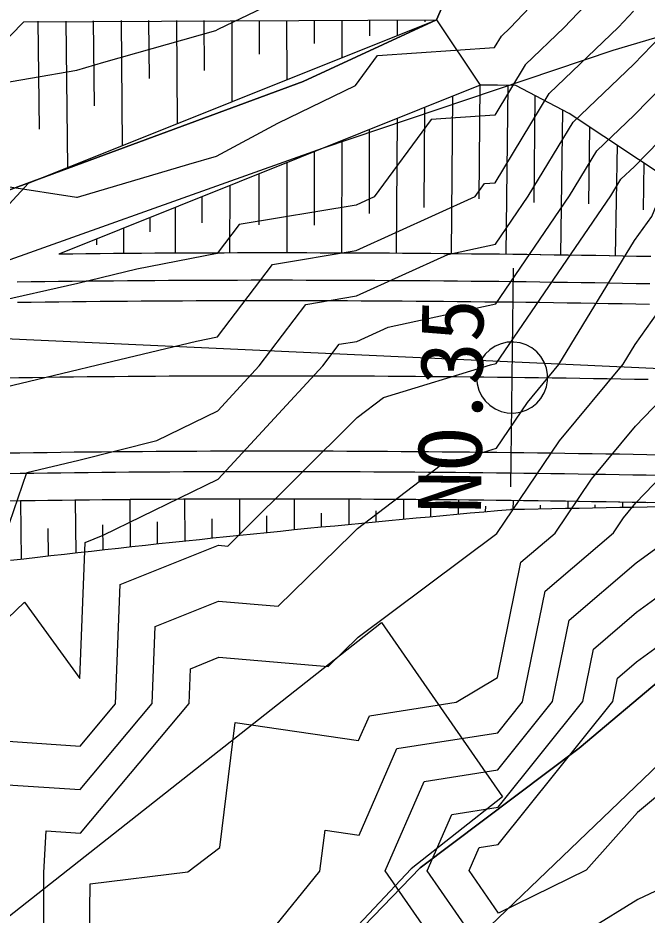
# Model space of a CAD drawing. Extents: x 42655 to 43811, y -141820 to -141156.
# Drawn here: x 43370.31 to 43393.3, y -141358.43 to -141325.62 of the extents above; entities that cross this region are included whole.
import ezdxf

# ---------------------------------------------------------------- set-up
doc = ezdxf.new("R2010")
doc.units = 0
for name, color, linetype in [('D-BMK-HTXT_1', 7, 'Continuous'), ('D-BMK_1', 7, 'Continuous'), ('D-STR-STR5_1', 7, 'Continuous'), ('D-STR_1', 7, 'Continuous'), ('ZE_HICN', 7, 'Continuous'), ('ZE_LWCN', 7, 'Continuous'), ('地形', 7, 'Continuous'), ('現況水路ﾊｯﾁ', 7, 'Continuous'), ('現況道路ﾊｯﾁ', 7, 'Continuous')]:
    doc.layers.add(name, color=color, linetype=linetype)

msp = doc.modelspace()

# ---------------------------------------------------------------- linework, layer by layer
at = {"layer": 'D-BMK-HTXT_1'}
for p, q in [((43439.808, -141340.537), (43274.802, -141333.044)), ((43388.323, -141342.769), (43388.421, -141334.77))]:
    msp.add_line(p, q, dxfattribs=at)
msp.add_lwpolyline([(43387.072, -141338.77), (43387.093, -141339.002), (43387.155, -141339.227), (43387.256, -141339.437), (43387.393, -141339.625), (43387.561, -141339.786), (43387.756, -141339.914), (43387.97, -141340.006), (43388.197, -141340.058), (43388.43, -141340.068), (43388.661, -141340.037), (43388.883, -141339.965), (43389.088, -141339.855), (43389.27, -141339.709), (43389.423, -141339.534), (43389.543, -141339.334), (43389.625, -141339.116), (43389.667, -141338.886), (43389.667, -141338.653), (43389.625, -141338.424), (43389.543, -141338.206), (43389.423, -141338.006), (43389.27, -141337.83), (43389.088, -141337.685), (43388.883, -141337.574), (43388.661, -141337.502), (43388.43, -141337.471), (43388.197, -141337.481), (43387.97, -141337.533), (43387.756, -141337.625), (43387.561, -141337.753), (43387.393, -141337.914), (43387.256, -141338.103), (43387.155, -141338.313), (43387.093, -141338.538), (43387.072, -141338.77)], dxfattribs=at)
at = {"layer": 'D-BMK_1'}
msp.add_lwpolyline([(43393.34, -141338.846), (43392.84, -141338.837), (43392.341, -141338.828), (43391.841, -141338.82), (43391.341, -141338.812), (43390.841, -141338.804), (43390.341, -141338.796), (43389.841, -141338.789), (43389.341, -141338.782), (43388.841, -141338.776), (43388.341, -141338.769), (43387.841, -141338.763), (43387.341, -141338.758), (43386.841, -141338.752), (43386.341, -141338.747), (43385.841, -141338.743), (43385.341, -141338.739), (43384.841, -141338.735), (43384.341, -141338.731), (43383.841, -141338.728), (43383.341, -141338.725), (43382.841, -141338.722), (43382.341, -141338.72), (43381.841, -141338.718), (43381.341, -141338.717), (43380.841, -141338.716), (43380.341, -141338.715), (43379.841, -141338.714), (43379.341, -141338.714), (43378.841, -141338.715), (43378.341, -141338.716), (43377.841, -141338.717), (43377.341, -141338.718), (43376.841, -141338.72), (43376.341, -141338.723), (43375.841, -141338.725), (43375.341, -141338.728), (43374.841, -141338.732), (43374.341, -141338.736), (43373.841, -141338.74), (43373.341, -141338.745), (43372.841, -141338.75), (43372.341, -141338.756), (43371.841, -141338.762), (43371.341, -141338.768), (43370.841, -141338.775), (43370.342, -141338.782), (43369.842, -141338.79)], dxfattribs=at)
at = {"layer": 'D-STR-STR5_1'}
for p, q in [((43368.176, -141328.165), (43370.525, -141325.764)), ((43370.525, -141325.764), (43385.604, -141325.689)), ((43371.098, -141329.686), (43371.055, -141325.743)), ((43372.066, -141325.733), (43372.129, -141331.086)), ((43373.108, -141328.838), (43373.076, -141325.725)), ((43374.087, -141325.719), (43374.125, -141330.287)), ((43375.118, -141327.838), (43375.097, -141325.714)), ((43376.107, -141325.711), (43376.127, -141329.485)), ((43377.128, -141327.547), (43377.116, -141325.709)), ((43378.126, -141325.709), (43378.132, -141328.682)), ((43379.137, -141326.949), (43379.135, -141325.711)), ((43380.146, -141327.875), (43380.145, -141325.715)), ((43381.156, -141326.555), (43381.154, -141325.716)), ((43382.165, -141327.067), (43382.164, -141325.718)), ((43383.175, -141326.27), (43383.173, -141325.711)), ((43384.183, -141326.259), (43384.183, -141325.713)), ((43385.194, -141325.767), (43385.192, -141325.714)), ((43387.172, -141332.233), (43387.205, -141328.073)), ((43388.213, -141328.087), (43388.139, -141334.267)), ((43386.193, -141328.48), (43386.139, -141334.246)), ((43389.178, -141332.368), (43389.216, -141328.467)), ((43385.164, -141332.554), (43385.182, -141328.886)), ((43390.216, -141328.994), (43390.139, -141334.293)), ((43384.172, -141329.292), (43384.139, -141334.23)), ((43383.155, -141332.774), (43383.163, -141329.698)), ((43391.176, -141332.419), (43391.212, -141329.619)), ((43382.155, -141330.103), (43382.139, -141334.219)), ((43381.147, -141333.196), (43381.148, -141330.508)), ((43392.207, -141330.277), (43392.139, -141334.325)), ((43380.142, -141330.913), (43380.139, -141334.215)), ((43393.169, -141332.639), (43393.2, -141330.935)), ((43379.119, -141331.324), (43379.117, -141333.189)), ((43378.052, -141331.753), (43378.05, -141334.215)), ((43377.035, -141332.162), (43377.034, -141333.115)), ((43376.057, -141332.555), (43376.055, -141334.215)), ((43375.139, -141332.925), (43375.138, -141333.445)), ((43374.173, -141333.313), (43374.172, -141334.215)), ((43373.181, -141333.712), (43373.181, -141333.921)), ((43370.404, -141343.282), (43370.436, -141345.419)), ((43372.405, -141343.255), (43372.427, -141345.191)), ((43374.405, -141343.235), (43374.419, -141344.97)), ((43376.406, -141343.222), (43376.413, -141344.756)), ((43378.406, -141343.215), (43378.409, -141344.547)), ((43380.407, -141343.215), (43380.405, -141344.345)), ((43382.407, -141343.22), (43382.403, -141344.149)), ((43384.408, -141343.231), (43384.403, -141343.958)), ((43386.408, -141343.248), (43386.403, -141343.773)), ((43388.408, -141343.27), (43388.404, -141343.6)), ((43390.408, -141343.298), (43390.404, -141343.56)), ((43392.408, -141343.33), (43392.405, -141343.526)), ((43383.403, -141344.053), (43383.405, -141343.639)), ((43385.403, -141343.865), (43385.405, -141343.552)), ((43387.404, -141343.683), (43387.406, -141343.471)), ((43389.404, -141343.579), (43389.406, -141343.431)), ((43391.404, -141343.542), (43391.406, -141343.428)), ((43377.411, -141344.651), (43377.408, -141343.934)), ((43379.407, -141344.445), (43379.407, -141343.83)), ((43381.404, -141344.246), (43381.406, -141343.731)), ((43371.431, -141345.304), (43371.418, -141344.286)), ((43373.423, -141345.08), (43373.414, -141344.162)), ((43375.416, -141344.862), (43375.411, -141344.045))]:
    msp.add_line(p, q, dxfattribs=at)
for points in [[(43388.503, -141328.092), (43387.835, -141328.082), (43387.332, -141328.074), (43387.205, -141328.073)], [(43398.456, -141334.454), (43398.037, -141334.171), (43397.617, -141333.889), (43397.198, -141333.606), (43396.778, -141333.324), (43396.358, -141333.043), (43395.938, -141332.761), (43395.517, -141332.479), (43395.096, -141332.198), (43394.676, -141331.917), (43394.254, -141331.636), (43393.833, -141331.356), (43393.412, -141331.075), (43392.99, -141330.795), (43392.568, -141330.515), (43392.146, -141330.236), (43391.723, -141329.956), (43391.3, -141329.677), (43390.877, -141329.398), (43390.454, -141329.119), (43388.503, -141328.092)], [(43393.435, -141334.347), (43392.933, -141334.338), (43392.431, -141334.329), (43391.929, -141334.321), (43391.426, -141334.313), (43390.924, -141334.305), (43390.422, -141334.297), (43389.919, -141334.29), (43389.417, -141334.283), (43388.914, -141334.276), (43388.412, -141334.27), (43387.909, -141334.264), (43387.406, -141334.258), (43386.904, -141334.253), (43386.401, -141334.248), (43385.899, -141334.243), (43385.396, -141334.239), (43384.893, -141334.235), (43384.39, -141334.231), (43383.888, -141334.228), (43383.385, -141334.225), (43382.882, -141334.223), (43382.379, -141334.22), (43381.876, -141334.218), (43381.373, -141334.217), (43380.87, -141334.216), (43380.367, -141334.215), (43379.864, -141334.215), (43379.361, -141334.215), (43378.858, -141334.215), (43378.355, -141334.216), (43377.852, -141334.217), (43377.349, -141334.218), (43376.846, -141334.22), (43376.343, -141334.223), (43375.84, -141334.225), (43375.336, -141334.228), (43374.833, -141334.232), (43374.33, -141334.236), (43373.827, -141334.24), (43373.323, -141334.245), (43372.82, -141334.25), (43372.317, -141334.256), (43371.813, -141334.262)], [(43393.307, -141343.346), (43392.809, -141343.337), (43392.312, -141343.328), (43391.814, -141343.32), (43391.317, -141343.312), (43390.819, -141343.304), (43390.322, -141343.296), (43389.824, -141343.289), (43389.327, -141343.282), (43388.829, -141343.276), (43388.332, -141343.269), (43387.835, -141343.263), (43387.337, -141343.258), (43386.84, -141343.252), (43386.343, -141343.248), (43385.845, -141343.243), (43385.348, -141343.239), (43384.851, -141343.235), (43384.354, -141343.231), (43383.856, -141343.228), (43383.359, -141343.225), (43382.862, -141343.222), (43382.365, -141343.22), (43381.868, -141343.218), (43381.371, -141343.217), (43380.874, -141343.216), (43380.377, -141343.215), (43379.88, -141343.214), (43379.383, -141343.214), (43378.886, -141343.215), (43378.389, -141343.215), (43377.892, -141343.217), (43377.395, -141343.218), (43376.898, -141343.22), (43376.401, -141343.222), (43375.904, -141343.225), (43375.408, -141343.228), (43374.911, -141343.231), (43374.414, -141343.235), (43373.917, -141343.24), (43373.421, -141343.244), (43372.924, -141343.249), (43372.427, -141343.255), (43371.931, -141343.261), (43371.434, -141343.267), (43370.938, -141343.274), (43370.441, -141343.281), (43369.945, -141343.289)], [(43388.312, -141343.602), (43387.832, -141343.645), (43387.337, -141343.689), (43386.841, -141343.734), (43386.346, -141343.779), (43385.85, -141343.824), (43385.355, -141343.87), (43384.86, -141343.915), (43384.365, -141343.962), (43383.869, -141344.008), (43383.374, -141344.055), (43382.879, -141344.103), (43382.385, -141344.151), (43381.89, -141344.199), (43381.395, -141344.247), (43380.9, -141344.296), (43380.406, -141344.345), (43379.911, -141344.394), (43379.417, -141344.444), (43378.922, -141344.495), (43378.428, -141344.545), (43377.934, -141344.596), (43377.44, -141344.647), (43376.946, -141344.699), (43376.452, -141344.751), (43375.958, -141344.804), (43375.464, -141344.857), (43374.971, -141344.91), (43374.477, -141344.964), (43373.983, -141345.018), (43373.49, -141345.072), (43372.997, -141345.127), (43372.503, -141345.183), (43372.01, -141345.238), (43371.517, -141345.295), (43371.024, -141345.351), (43370.531, -141345.408), (43370.039, -141345.466)], [(43398.284, -141343.451), (43397.786, -141343.456), (43397.288, -141343.461), (43396.79, -141343.467), (43396.292, -141343.472), (43395.794, -141343.478), (43395.297, -141343.484), (43394.799, -141343.491), (43394.301, -141343.497), (43393.803, -141343.504), (43393.306, -141343.512), (43392.808, -141343.519), (43392.31, -141343.527), (43391.813, -141343.535), (43391.315, -141343.544), (43390.818, -141343.553), (43390.321, -141343.562), (43389.823, -141343.571), (43389.326, -141343.581), (43388.828, -141343.591), (43388.331, -141343.601), (43388.316, -141343.602)]]:
    msp.add_lwpolyline(points, dxfattribs=at)
at = {"layer": 'D-STR_1'}
for p, q in [((43370.698, -141331.66), (43385.604, -141325.689)), ((43385.604, -141325.689), (43387.205, -141328.073)), ((43387.205, -141328.073), (43371.813, -141334.262)), ((43368.259, -141334.316), (43370.698, -141331.66))]:
    msp.add_line(p, q, dxfattribs=at)
for points in [[(43393.423, -141334.347), (43392.921, -141334.338), (43392.418, -141334.329), (43391.915, -141334.32), (43391.413, -141334.312), (43390.91, -141334.304), (43390.407, -141334.297), (43389.905, -141334.29), (43389.402, -141334.283), (43388.899, -141334.276), (43388.396, -141334.27), (43387.893, -141334.264), (43387.391, -141334.258), (43386.888, -141334.253), (43386.385, -141334.248), (43385.882, -141334.243), (43385.379, -141334.239), (43384.876, -141334.235), (43384.372, -141334.231), (43383.869, -141334.228), (43383.366, -141334.225), (43382.863, -141334.222), (43382.36, -141334.22), (43381.857, -141334.218), (43381.353, -141334.217), (43380.85, -141334.216), (43380.347, -141334.215), (43379.843, -141334.214), (43379.34, -141334.214), (43378.836, -141334.215), (43378.333, -141334.216), (43377.83, -141334.217), (43377.326, -141334.218), (43376.823, -141334.22), (43376.319, -141334.223), (43375.815, -141334.225), (43375.312, -141334.228), (43374.808, -141334.232), (43374.305, -141334.236), (43373.801, -141334.24), (43373.297, -141334.245), (43372.793, -141334.25), (43372.29, -141334.256), (43371.814, -141334.262)], [(43393.405, -141335.347), (43392.903, -141335.338), (43392.401, -141335.329), (43391.899, -141335.32), (43391.397, -141335.312), (43390.894, -141335.304), (43390.392, -141335.297), (43389.89, -141335.289), (43389.388, -141335.283), (43388.886, -141335.276), (43388.384, -141335.27), (43387.882, -141335.264), (43387.379, -141335.258), (43386.877, -141335.253), (43386.375, -141335.248), (43385.872, -141335.243), (43385.37, -141335.239), (43384.868, -141335.235), (43384.365, -141335.231), (43383.863, -141335.228), (43383.36, -141335.225), (43382.858, -141335.222), (43382.355, -141335.22), (43381.853, -141335.218), (43381.35, -141335.217), (43380.848, -141335.216), (43380.345, -141335.215), (43379.843, -141335.214), (43379.34, -141335.214), (43378.837, -141335.215), (43378.335, -141335.216), (43377.832, -141335.217), (43377.329, -141335.218), (43376.826, -141335.22), (43376.324, -141335.223), (43375.821, -141335.225), (43375.318, -141335.228), (43374.815, -141335.232), (43374.312, -141335.236), (43373.81, -141335.24), (43373.307, -141335.245), (43372.804, -141335.25), (43372.301, -141335.256), (43371.798, -141335.262), (43371.295, -141335.268), (43370.792, -141335.275), (43370.289, -141335.283)], [(43393.391, -141336.097), (43392.889, -141336.087), (43392.388, -141336.079), (43391.886, -141336.07), (43391.385, -141336.062), (43390.883, -141336.054), (43390.381, -141336.047), (43389.88, -141336.039), (43389.378, -141336.032), (43388.876, -141336.026), (43388.375, -141336.02), (43387.873, -141336.014), (43387.371, -141336.008), (43386.869, -141336.003), (43386.367, -141335.998), (43385.866, -141335.993), (43385.364, -141335.989), (43384.862, -141335.985), (43384.36, -141335.981), (43383.858, -141335.978), (43383.356, -141335.975), (43382.854, -141335.972), (43382.352, -141335.97), (43381.85, -141335.968), (43381.348, -141335.967), (43380.846, -141335.966), (43380.344, -141335.965), (43379.842, -141335.964), (43379.34, -141335.964), (43378.838, -141335.965), (43378.336, -141335.966), (43377.834, -141335.967), (43377.332, -141335.968), (43376.83, -141335.97), (43376.327, -141335.973), (43375.825, -141335.975), (43375.323, -141335.978), (43374.821, -141335.982), (43374.319, -141335.986), (43373.816, -141335.99), (43373.314, -141335.995), (43372.812, -141336), (43372.31, -141336.006), (43371.807, -141336.012), (43371.305, -141336.018), (43370.803, -141336.025), (43370.3, -141336.032)], [(43393.788, -141341.605), (43393.29, -141341.596), (43392.792, -141341.587), (43392.293, -141341.578), (43391.795, -141341.569), (43391.297, -141341.561), (43390.798, -141341.554), (43390.3, -141341.546), (43389.802, -141341.539), (43389.304, -141341.532), (43388.806, -141341.525), (43388.307, -141341.519), (43387.809, -141341.513), (43387.311, -141341.508), (43386.813, -141341.502), (43386.315, -141341.497), (43385.817, -141341.493), (43385.318, -141341.488), (43384.82, -141341.485), (43384.322, -141341.481), (43383.824, -141341.478), (43383.326, -141341.475), (43382.828, -141341.472), (43382.33, -141341.47), (43381.832, -141341.468), (43381.334, -141341.467), (43380.836, -141341.466), (43380.338, -141341.465), (43379.84, -141341.464), (43379.342, -141341.464), (43378.844, -141341.465), (43378.346, -141341.466), (43377.849, -141341.467), (43377.351, -141341.468), (43376.853, -141341.47), (43376.355, -141341.472), (43375.857, -141341.475), (43375.359, -141341.478), (43374.862, -141341.482), (43374.364, -141341.486), (43373.866, -141341.49), (43373.368, -141341.495), (43372.871, -141341.5), (43372.373, -141341.505), (43371.876, -141341.511), (43371.378, -141341.518), (43370.88, -141341.525), (43370.383, -141341.532), (43369.885, -141341.539)], [(43393.774, -141342.355), (43393.276, -141342.345), (43392.778, -141342.336), (43392.28, -141342.328), (43391.783, -141342.319), (43391.285, -141342.311), (43390.787, -141342.303), (43390.289, -141342.296), (43389.791, -141342.289), (43389.294, -141342.282), (43388.796, -141342.275), (43388.298, -141342.269), (43387.8, -141342.263), (43387.303, -141342.258), (43386.805, -141342.252), (43386.307, -141342.247), (43385.81, -141342.243), (43385.312, -141342.238), (43384.815, -141342.235), (43384.317, -141342.231), (43383.82, -141342.228), (43383.322, -141342.225), (43382.824, -141342.222), (43382.327, -141342.22), (43381.83, -141342.218), (43381.332, -141342.217), (43380.835, -141342.216), (43380.337, -141342.215), (43379.84, -141342.214), (43379.342, -141342.214), (43378.845, -141342.215), (43378.348, -141342.216), (43377.851, -141342.217), (43377.353, -141342.218), (43376.856, -141342.22), (43376.359, -141342.222), (43375.862, -141342.225), (43375.364, -141342.228), (43374.867, -141342.232), (43374.37, -141342.236), (43373.873, -141342.24), (43373.376, -141342.245), (43372.879, -141342.25), (43372.382, -141342.255), (43371.885, -141342.261), (43371.388, -141342.268), (43370.891, -141342.274), (43370.394, -141342.282), (43369.897, -141342.289)], [(43393.755, -141343.355), (43393.258, -141343.345), (43392.76, -141343.336), (43392.263, -141343.328), (43391.766, -141343.319), (43391.269, -141343.311), (43390.771, -141343.303), (43390.274, -141343.296), (43389.777, -141343.289), (43389.28, -141343.282), (43388.783, -141343.275), (43388.286, -141343.269), (43387.789, -141343.263), (43387.292, -141343.257), (43386.795, -141343.252), (43386.298, -141343.247), (43385.801, -141343.243), (43385.304, -141343.238), (43384.807, -141343.234), (43384.31, -141343.231), (43383.813, -141343.228), (43383.316, -141343.225), (43382.82, -141343.222), (43382.323, -141343.22), (43381.826, -141343.218), (43381.329, -141343.217), (43380.833, -141343.216), (43380.336, -141343.215), (43379.839, -141343.214), (43379.343, -141343.214), (43378.846, -141343.215), (43378.35, -141343.216), (43377.853, -141343.217), (43377.357, -141343.218), (43376.86, -141343.22), (43376.364, -141343.222), (43375.867, -141343.225), (43375.371, -141343.228), (43374.874, -141343.232), (43374.378, -141343.236), (43373.882, -141343.24), (43373.386, -141343.245), (43372.889, -141343.25), (43372.393, -141343.255), (43371.897, -141343.261), (43371.401, -141343.268), (43370.905, -141343.274), (43370.409, -141343.282), (43369.913, -141343.289)]]:
    msp.add_lwpolyline(points, dxfattribs=at)
at = {"layer": 'ZE_HICN'}
for points in [[(43369.842, -141344.553), (43370.636, -141342.245), (43372.536, -141341.791), (43375.386, -141341.071), (43377.615, -141339.982), (43379.125, -141338.347), (43380.832, -141336.094), (43382.684, -141335.788), (43386.018, -141334.267), (43387.763, -141333.892), (43388.963, -141332.138), (43390.599, -141329.427), (43392.82, -141327.305), (43394.141, -141325.95), (43396.083, -141323.751)], [(43372.883, -141363.027), (43372.955, -141357.283), (43376.521, -141356.847), (43377.691, -141355.961), (43378.256, -141351.387), (43382.761, -141352.04), (43383.155, -141351.136), (43386.325, -141350.638), (43387.838, -141349.736), (43388.695, -141345.527), (43389.942, -141344.458), (43391.273, -141342.492), (43392.883, -141340.551), (43395.076, -141338.271)]]:
    msp.add_lwpolyline(points, dxfattribs=at)
at = {"layer": 'ZE_LWCN'}
for points in [[(43353.131, -141324.9), (43354.683, -141326.137), (43357.215, -141329.822), (43361.184, -141332.269), (43362.316, -141332.57), (43362.557, -141332.554), (43363.587, -141332.257), (43367.399, -141331.389), (43372.457, -141332.175), (43372.49, -141332.169), (43376.555, -141330.964), (43377.571, -141330.674), (43379.805, -141329.469), (43382.647, -141328.092), (43383.458, -141326.989), (43387.729, -141326.699), (43387.979, -141326.285), (43388.3, -141325.978), (43392.791, -141321.242)], [(43359.49, -141323.322), (43361.354, -141326.105), (43362.289, -141326.864), (43365.592, -141328.255), (43367.382, -141327.848), (43369.068, -141328.11), (43372.469, -141327.536), (43373.454, -141327.243), (43377.55, -141326.075), (43377.636, -141326.028), (43381.218, -141324.301)], [(43392.801, -141323.31), (43390.279, -141325.969), (43388.852, -141327.332), (43387.741, -141329.173), (43385.411, -141329.332), (43383.33, -141332.164), (43382.668, -141332.466), (43378.395, -141333.171), (43377.588, -141334.235), (43374.656, -141334.812), (43372.505, -141335.328), (43369.36, -141336.043)], [(43368.53, -141351.975), (43372.585, -141352.248), (43373.88, -141350.697), (43374.049, -141346.341), (43377.639, -141344.905), (43377.985, -141344.935), (43378.416, -141344.513), (43382.705, -141340.235), (43383.669, -141339.498), (43387.576, -141338.307), (43387.784, -141338.262), (43391.982, -141332.123), (43392.345, -141331.522), (43392.838, -141331.052), (43397.828, -141325.933), (43397.866, -141325.89), (43397.901, -141325.867), (43397.983, -141325.833), (43402.978, -141323.511)], [(43367.486, -141349.922), (43370.549, -141346.986), (43372.574, -141349.779), (43372.767, -141344.802), (43373.431, -141344.536), (43377.627, -141342.487), (43381.459, -141338.336), (43382.05, -141337.555), (43382.692, -141337.45), (43383.847, -141336.923), (43387.773, -141336.077), (43390.472, -141332.13), (43391.472, -141330.475), (43392.829, -141329.178), (43395.984, -141325.942), (43396.974, -141324.821)], [(43367.544, -141362.151), (43371.253, -141361.369), (43371.264, -141356.872), (43371.342, -141355.348), (43372.6, -141355.432), (43376.565, -141350.684), (43376.614, -141349.417), (43377.658, -141349), (43381.654, -141349.335), (43382.743, -141348.269), (43387.813, -141344.468), (43390.102, -141341.087), (43392.426, -141338.284), (43392.868, -141337.559), (43394.939, -141334.634), (43396.02, -141332.104), (43397.922, -141330.216), (43400.273, -141328.777), (43402.994, -141326.909), (43405.184, -141325.898), (43407.488, -141325.177)], [(43369.936, -141353.661), (43372.593, -141353.84), (43375.223, -141350.691), (43375.332, -141347.879), (43377.648, -141346.953), (43379.819, -141347.135), (43382.52, -141344.493), (43382.724, -141344.29), (43385.741, -141341.983), (43387.798, -141341.356), (43388.931, -141339.682), (43390.082, -141338.295), (43392.85, -141333.755), (43393.473, -141332.876), (43393.798, -141332.115), (43397.912, -141328.031), (43399.063, -141327.326), (43401.115, -141325.918), (43402.986, -141325.048)], [(43368.331, -141339.48), (43372.52, -141338.477), (43372.921, -141338.376), (43376.842, -141337.436), (43377.603, -141337.286), (43379.613, -141334.632), (43382.676, -141334.127), (43387.017, -141332.147), (43387.364, -141331.675), (43387.752, -141331.648), (43389.725, -141328.38), (43392.259, -141325.959), (43392.811, -141325.378)], [(43377.716, -141361.303), (43381.351, -141356.824), (43381.537, -141355.322), (43382.777, -141355.502), (43384.159, -141352.34), (43387.847, -141351.76), (43388.754, -141350.627), (43389.577, -141346.585), (43392.071, -141344.448), (43392.444, -141343.897), (43392.896, -141343.352), (43397.797, -141338.259), (43397.872, -141338.152), (43397.958, -141337.95), (43402.044, -141332.076), (43402.692, -141331.679), (43403.016, -141331.457), (43403.827, -141331.083), (43408.091, -141328.689), (43410.273, -141329.398), (43413.187, -141330.273), (43417.13, -141330.616)], [(43387.9, -141362.822), (43383.733, -141356.813), (43385.162, -141353.544), (43387.854, -141353.12), (43389.853, -141350.621), (43390.46, -141347.644), (43392.906, -141345.547), (43394.43, -141344.437), (43397.971, -141340.712), (43399.216, -141339.764), (43400.339, -141338.247), (43403.031, -141334.57), (43403.992, -141333.238), (43405.616, -141332.059), (43408.1, -141330.665), (43408.999, -141330.956), (43412.559, -141332.026), (43413.197, -141332.386), (43417.396, -141333.083)], [(43387.889, -141360.589), (43385.266, -141356.806), (43386.165, -141354.747), (43387.86, -141354.481), (43390.952, -141350.616), (43391.342, -141348.702), (43392.915, -141347.354), (43396.936, -141344.425)], [(43386.798, -141356.799), (43387.169, -141355.951), (43387.867, -141355.841), (43392.051, -141350.611), (43392.224, -141349.76), (43392.923, -141349.161), (43395.863, -141347.02), (43397.996, -141345.873), (43402.106, -141350.564), (43398.036, -141354.296), (43394.937, -141353.014), (43392.949, -141354.681), (43391.08, -141356.778), (43387.879, -141358.356), (43386.798, -141356.799)], [(43393.613, -141357.553), (43392.964, -141357.861), (43391.15, -141358.982)]]:
    msp.add_lwpolyline(points, dxfattribs=at)
at = {"layer": '地形'}
for points in [[(43311.115, -141382.224), (43316.422, -141380.309), (43319.224, -141379.204), (43320.361, -141378.505), (43324.721, -141371.676), (43332.93, -141361.58), (43335.811, -141360.459), (43338.506, -141358.906), (43343.589, -141355.977), (43346.837, -141353.684), (43350.07, -141347.302), (43353.317, -141344.706), (43357.132, -141341.056), (43360.297, -141338.947), (43367.215, -141335.453), (43381.438, -141330.388), (43392.065, -141326.794), (43404.164, -141323.199), (43413.973, -141321.075), (43417.897, -141318.951)], [(43311.848, -141378.926), (43317.636, -141376.998), (43319.039, -141375.859), (43320.529, -141373.843), (43323.555, -141368.654), (43327.198, -141363.028), (43330.901, -141359.744), (43334.671, -141357.653), (43343.724, -141352.451), (43346.766, -141347.225), (43349.67, -141344.194), (43352.257, -141341.186), (43354.796, -141339.09), (43357.556, -141336.773), (43362.965, -141334.236), (43368.485, -141332.471), (43380.739, -141327.947), (43385.604, -141325.689), (43386.082, -141324.597)], [(43420.559, -141333.955), (43416.507, -141334.688), (43409.711, -141336.155), (43406.999, -141337.59), (43403.969, -141339.885), (43396.142, -141347.417), (43393.979, -141349.669), (43390.824, -141352.326), (43385.01, -141356.695), (43381.25, -141360.597), (43377.94, -141364.096), (43375.712, -141366.831), (43374.566, -141369.503), (43371.518, -141375.448), (43367.705, -141378.132)], [(43420.429, -141335.881), (43409.299, -141338.603), (43399.039, -141347.812), (43378.74, -141367.293), (43374.791, -141375.89), (43374.096, -141380.871), (43358.967, -141381.913), (43351.528, -141376.003), (43341.442, -141361.466), (43336.973, -141354.717), (43330.382, -141343.203), (43320.416, -141343.042), (43306.981, -141343.562)], [(43352.681, -141372.013), (43369.768, -141358.639), (43383.603, -141347.733), (43388.026, -141354.1), (43384.677, -141356.739), (43377.918, -141363.927), (43375.614, -141366.689), (43371.311, -141375.236), (43370.236, -141376.004), (43367.651, -141377.913), (43359.296, -141378.68), (43357.238, -141378.251), (43354.504, -141374.997), (43352.681, -141372.013)]]:
    msp.add_lwpolyline(points, dxfattribs=at)
at = {"layer": '現況水路ﾊｯﾁ'}
msp.add_lwpolyline([(43367.705, -141378.132), (43371.518, -141375.448), (43374.566, -141369.503), (43375.712, -141366.831), (43377.94, -141364.096), (43381.25, -141360.597), (43385.01, -141356.695), (43390.824, -141352.326), (43393.979, -141349.669), (43396.142, -141347.417), (43403.969, -141339.885), (43406.999, -141337.59), (43409.711, -141336.155), (43416.507, -141334.688), (43420.559, -141333.955)], dxfattribs=at)
at = {"layer": '現況道路ﾊｯﾁ'}
for points in [[(43311.115, -141382.224), (43316.422, -141380.309), (43319.224, -141379.204), (43320.361, -141378.505), (43324.721, -141371.676), (43331.772, -141359.686), (43332.99, -141358.401), (43338.867, -141352.527), (43343.09, -141350.303), (43347.229, -141348.275), (43350.07, -141347.302), (43353.317, -141344.706), (43357.132, -141341.056), (43360.297, -141338.947), (43367.215, -141335.453), (43381.438, -141330.388), (43392.065, -141326.794), (43404.164, -141323.199), (43413.973, -141321.075), (43417.897, -141318.951)], [(43386.082, -141324.597), (43385.604, -141325.689), (43380.739, -141327.947), (43368.485, -141332.471), (43362.965, -141334.236), (43357.556, -141336.773), (43354.796, -141339.09), (43352.257, -141341.186), (43350.16, -141344.274), (43348.283, -141345.708), (43340.997, -141348.466), (43337.354, -141350.562), (43330.73, -141357.071), (43327.198, -141363.028), (43323.555, -141368.654), (43320.529, -141373.843), (43319.039, -141375.859), (43317.636, -141376.998), (43311.848, -141378.926)]]:
    msp.add_lwpolyline(points, dxfattribs=at)

# ---------------------------------------------------------------- texts
at = {"layer": 'D-BMK-HTXT_1'}
msp.add_text('NO.35', height=2.3065, rotation=89.2964, dxfattribs=at).set_placement((43387.236, -141343.756))

doc.saveas('drawing.dxf')
